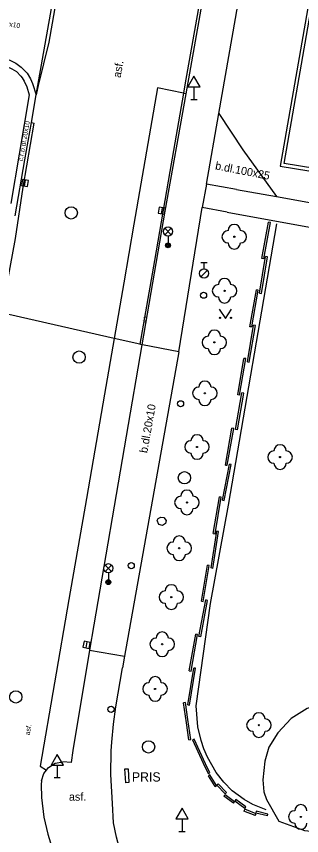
# Model space of a CAD drawing. Extents: x -596229 to -595156, y -1161237 to -1159376.
# Drawn here: x -595907.9 to -595884.7, y -1160301.9 to -1160235.3 of the extents above; entities that cross this region are included whole.
import ezdxf

# ---------------------------------------------------------------- set-up
doc = ezdxf.new("R2010")
doc.units = 0
for name, color, linetype in [('Level 22', 7, 'Continuous'), ('Level 27', 7, 'Continuous'), ('Level 28', 7, 'Continuous'), ('Level 31', 7, 'Continuous'), ('Level 33', 7, 'Continuous'), ('Level 34', 7, 'Continuous'), ('Level 36', 7, 'Continuous'), ('silnoproud - povrch.  znaky a  RIS  skut. velikost', 7, 'Continuous'), ('Specificka linie pasportu komunikaci', 7, 'Continuous'), ('TM - chodniky - VP', 7, 'Continuous'), ('TM - dolni hrana svahu', 7, 'Continuous'), ('TM - komunikace - VP', 7, 'Continuous'), ('TM - plot drateny_ kovovy - VP', 7, 'Continuous'), ('TM - plot zdeny_ ohradni zed - VP', 7, 'Continuous'), ('TM - plot zivy neuzavreny', 7, 'Continuous'), ('TM - podezdivka plotu - VP', 7, 'Continuous'), ('TM - popis objektu', 7, 'Continuous'), ('TM - popis povrchu', 7, 'Continuous'), ('TM - rozhrani mezi zpev. plochami mezi sebou - VP', 7, 'Continuous'), ('TM - rozhrani ploch obecne - VP', 7, 'Continuous')]:
    doc.layers.add(name, color=color, linetype=linetype)

msp = doc.modelspace()

# ---------------------------------------------------------------- linework, layer by layer
at = {"layer": 'Level 22'}
for centre in [(-595890.17, -1160253.21), (-595890.96, -1160257.6), (-595891.79, -1160261.79), (-595892.56, -1160265.93), (-595893.2, -1160270.29), (-595886.45, -1160271.11), (-595894.02, -1160274.8), (-595894.65, -1160278.52), (-595895.29, -1160282.49), (-595896.03, -1160286.32), (-595896.61, -1160289.95), (-595888.17, -1160292.89), (-595884.76, -1160300.35)]:
    msp.add_circle(centre, 0.05, dxfattribs=at)
for centre, start, end in [((-595890.17, -1160252.71), 0, 180), ((-595890.67, -1160253.21), 90, 270), ((-595889.67, -1160253.21), 270, 90), ((-595890.17, -1160253.71), 180, 0), ((-595890.96, -1160257.1), 0, 180), ((-595891.46, -1160257.6), 90, 270), ((-595890.46, -1160257.6), 270, 90), ((-595890.96, -1160258.1), 180, 0), ((-595891.79, -1160261.29), 0, 180), ((-595892.29, -1160261.79), 90, 270), ((-595891.29, -1160261.79), 270, 90), ((-595891.79, -1160262.29), 180, 0), ((-595893.06, -1160265.93), 90, 270), ((-595892.56, -1160265.43), 0, 180), ((-595892.06, -1160265.93), 270, 90), ((-595892.56, -1160266.43), 180, 0), ((-595893.2, -1160269.79), 0, 180), ((-595893.7, -1160270.29), 90, 270), ((-595892.7, -1160270.29), 270, 90), ((-595886.45, -1160270.61), 0, 180), ((-595893.2, -1160270.79), 180, 0), ((-595886.95, -1160271.11), 90, 270), ((-595885.95, -1160271.11), 270, 90), ((-595886.45, -1160271.61), 180, 0), ((-595894.02, -1160274.3), 0, 180), ((-595894.52, -1160274.8), 90, 270), ((-595893.52, -1160274.8), 270, 90), ((-595894.02, -1160275.3), 180, 0), ((-595894.65, -1160278.02), 0, 180), ((-595895.15, -1160278.52), 90, 270), ((-595894.15, -1160278.52), 270, 90), ((-595894.65, -1160279.02), 180, 0), ((-595895.29, -1160281.99), 0, 180), ((-595895.79, -1160282.49), 90, 270), ((-595894.79, -1160282.49), 270, 90), ((-595895.29, -1160282.99), 180, 0), ((-595896.03, -1160285.82), 0, 180), ((-595896.53, -1160286.32), 90, 270), ((-595895.53, -1160286.32), 270, 90), ((-595896.03, -1160286.82), 180, 0), ((-595897.11, -1160289.95), 90, 270), ((-595896.61, -1160289.45), 0, 180), ((-595896.11, -1160289.95), 270, 90), ((-595896.61, -1160290.45), 180, 0), ((-595888.17, -1160292.39), 0, 180), ((-595888.67, -1160292.89), 90, 270), ((-595887.67, -1160292.89), 270, 90), ((-595888.17, -1160293.39), 180, 0), ((-595884.76, -1160299.85), 0, 180), ((-595885.26, -1160300.35), 90, 270), ((-595884.76, -1160300.85), 180, 0)]:
    msp.add_arc(centre, 0.5, start, end, dxfattribs=at)
at = {"layer": 'Level 27'}
for p, q in [((-595907.224, -1160249.096), (-595907.136, -1160248.604)), ((-595896.102, -1160251.346), (-595896.018, -1160250.854)), ((-595902.227, -1160286.616), (-595902.133, -1160286.124))]:
    msp.add_line(p, q, dxfattribs=at)
for points in [[(-595906.978, -1160249.14), (-595906.89, -1160248.648), (-595907.382, -1160248.56), (-595907.47, -1160249.052)], [(-595895.855, -1160251.388), (-595895.772, -1160250.895), (-595896.265, -1160250.812), (-595896.348, -1160251.305)], [(-595901.982, -1160286.663), (-595901.887, -1160286.172), (-595902.378, -1160286.077), (-595902.473, -1160286.568)]]:
    msp.add_lwpolyline(points, close=True, dxfattribs=at)
for centre in [(-595903.43, -1160251.27), (-595902.79, -1160262.99), (-595894.22, -1160272.79), (-595907.94, -1160290.6), (-595897.14, -1160294.66)]:
    msp.add_circle(centre, 0.5, dxfattribs=at)
at = {"layer": 'Level 28'}
for p, q in [((-595892.88, -1160255.315), (-595892.38, -1160255.315)), ((-595892.63, -1160255.815), (-595892.63, -1160255.315)), ((-595892.888, -1160256.462), (-595892.358, -1160255.932))]:
    msp.add_line(p, q, dxfattribs=at)
for centre, radius in [((-595892.63, -1160256.19), 0.375), ((-595892.67, -1160257.96), 0.25), ((-595894.54, -1160266.78), 0.25), ((-595898.55, -1160279.93), 0.25)]:
    msp.add_circle(centre, radius, dxfattribs=at)
at = {"layer": 'Level 31'}
msp.add_circle((-595900.19, -1160291.61), 0.25, dxfattribs=at)
at = {"layer": 'Level 33'}
for p, q in [((-595895.825, -1160253.05), (-595895.295, -1160252.52)), ((-595895.825, -1160252.52), (-595895.295, -1160253.05)), ((-595895.56, -1160253.16), (-595895.56, -1160253.91)), ((-595900.675, -1160280.41), (-595900.145, -1160279.88)), ((-595900.675, -1160279.88), (-595900.145, -1160280.41)), ((-595900.41, -1160280.52), (-595900.41, -1160281.27))]:
    msp.add_line(p, q, dxfattribs=at)
for centre, radius in [((-595895.56, -1160252.785), 0.375), ((-595895.56, -1160253.91), 0.2), ((-595895.56, -1160253.91), 0.145), ((-595895.56, -1160253.91), 0.0876), ((-595900.41, -1160280.145), 0.375), ((-595900.41, -1160281.27), 0.2), ((-595900.41, -1160281.27), 0.145), ((-595900.41, -1160281.27), 0.0876)]:
    msp.add_circle(centre, radius, dxfattribs=at)
at = {"layer": 'Level 34'}
for p, q in [((-595893.45, -1160241.042), (-595893.45, -1160242.06)), ((-595893.7, -1160242.06), (-595893.2, -1160242.06)), ((-595904.57, -1160296.132), (-595904.57, -1160297.15)), ((-595904.82, -1160297.15), (-595904.32, -1160297.15)), ((-595894.42, -1160300.502), (-595894.42, -1160301.52)), ((-595894.67, -1160301.52), (-595894.17, -1160301.52))]:
    msp.add_line(p, q, dxfattribs=at)
for points in [[(-595893.95, -1160241.042), (-595892.95, -1160241.042), (-595893.45, -1160240.176)], [(-595905.07, -1160296.132), (-595904.07, -1160296.132), (-595904.57, -1160295.266)], [(-595894.92, -1160300.502), (-595893.92, -1160300.502), (-595894.42, -1160299.636)]]:
    msp.add_lwpolyline(points, close=True, dxfattribs=at)
at = {"layer": 'Level 36'}
msp.add_lwpolyline([(-595891.39, -1160259.1), (-595890.89, -1160259.85), (-595890.39, -1160259.1)], dxfattribs=at)
for centre in [(-595891.34, -1160259.8), (-595890.441, -1160259.8)]:
    msp.add_circle(centre, 0.05, dxfattribs=at)
at = {"layer": 'silnoproud - povrch.  znaky a  RIS  skut. velikost'}
msp.add_lwpolyline([(-595899.06, -1160296.44), (-595898.81, -1160296.43), (-595898.75, -1160297.56), (-595899, -1160297.57), (-595899.06, -1160296.44)], dxfattribs=at)
at = {"layer": 'Specificka linie pasportu komunikaci'}
for points in [[(-595899.95, -1160261.47), (-595909.11, -1160259.4)], [(-595897.85, -1160261.94), (-595899.95, -1160261.47)], [(-595897.68, -1160261.98), (-595897.85, -1160261.94)], [(-595897.62, -1160261.99), (-595897.68, -1160261.98)], [(-595894.69, -1160262.57), (-595897.62, -1160261.99)], [(-595896.01, -1160276.66), (-595896.3, -1160276.58), (-595896.43, -1160276.27), (-595896.37, -1160276.1), (-595896.14, -1160276), (-595895.89, -1160276.03), (-595895.72, -1160276.26), (-595895.75, -1160276.52), (-595896.01, -1160276.66)]]:
    msp.add_lwpolyline(points, dxfattribs=at)
at = {"layer": 'TM - chodniky - VP'}
for points in [[(-595891.42, -1160243.19), (-595890.33, -1160237.01), (-595888.66, -1160227.41)], [(-595891.42, -1160243.19), (-595889.47, -1160246.16)], [(-595889.47, -1160246.16), (-595886.73, -1160249.95)], [(-595886.73, -1160249.95), (-595862.34, -1160254.36), (-595827.5, -1160260.81)], [(-595894.69, -1160262.57), (-595892.77, -1160250.84)], [(-595890.76, -1160251.22), (-595892.77, -1160250.84)], [(-595890.76, -1160251.22), (-595861.71, -1160256.5)], [(-595894.69, -1160262.57), (-595899.09, -1160287.29)], [(-595899.09, -1160287.29), (-595899.25, -1160288.22)], [(-595898.53, -1160304.49), (-595898.83, -1160304.22), (-595899.13, -1160303.85), (-595899.35, -1160303.28), (-595899.52, -1160302.81), (-595899.74, -1160302), (-595899.98, -1160300.83), (-595900.07, -1160299.26), (-595900.21, -1160296.89), (-595900.18, -1160294.97), (-595900.13, -1160294.26), (-595900, -1160292.8), (-595899.79, -1160291.39), (-595899.25, -1160288.22)]]:
    msp.add_lwpolyline(points, dxfattribs=at)
at = {"layer": 'TM - dolni hrana svahu'}
msp.add_lwpolyline([(-595875.63, -1160290.99), (-595882.75, -1160291), (-595884.24, -1160291.53), (-595885.54, -1160292.36), (-595886.62, -1160293.52), (-595887.36, -1160294.68), (-595887.7, -1160295.81), (-595887.86, -1160297.32), (-595887.77, -1160298.3), (-595887.56, -1160298.94), (-595886.55, -1160300.69), (-595884.45, -1160301.45), (-595868.32, -1160303.06), (-595863.15, -1160302.87), (-595862.11, -1160301.53), (-595861.51, -1160300.31), (-595860.84, -1160298.5), (-595860.58, -1160296.92), (-595860.96, -1160295.63), (-595861.46, -1160294.71), (-595862.17, -1160293.83), (-595863.33, -1160292.93), (-595864.46, -1160292.45), (-595865.68, -1160292.2)], dxfattribs=at)
at = {"layer": 'TM - komunikace - VP'}
for points in [[(-595869.17, -1160099.13), (-595870.48, -1160106.3), (-595871.82, -1160114.23), (-595874.3, -1160128.63), (-595876.67, -1160142.44), (-595879.52, -1160158.63), (-595879.79, -1160160.13), (-595879.95, -1160161.1), (-595880.05, -1160161.65), (-595881.57, -1160170.32), (-595882.08, -1160173.24), (-595883.13, -1160179.36), (-595886.61, -1160199.15), (-595890.03, -1160218.77), (-595890.4, -1160220.83), (-595891.49, -1160226.87), (-595892.59, -1160233.01), (-595894.12, -1160241.59), (-595895.82, -1160251.13), (-595897.68, -1160261.98)], [(-595908.94, -1160238.69), (-595908.42, -1160238.87), (-595907.94, -1160239.12), (-595907.5, -1160239.44), (-595907.02, -1160239.91), (-595906.73, -1160240.38), (-595906.58, -1160240.76), (-595906.27, -1160241.67)], [(-595907.21, -1160246.95), (-595906.67, -1160243.94), (-595906.27, -1160241.67)], [(-595908, -1160251.52), (-595907.21, -1160246.95)], [(-595897.68, -1160261.98), (-595898.96, -1160269.4), (-595901.6, -1160284.73), (-595901.94, -1160286.79), (-595903.3, -1160294.94)], [(-595903.3, -1160294.94), (-595903.42, -1160295.93)], [(-595905.84, -1160297.42), (-595905.66, -1160296.82), (-595905.45, -1160296.55), (-595905.27, -1160296.32), (-595904.74, -1160295.99), (-595904.12, -1160295.87)], [(-595903.42, -1160295.93), (-595904.12, -1160295.87)], [(-595905.84, -1160297.42), (-595905.87, -1160297.72)], [(-595905.87, -1160297.72), (-595905.84, -1160298.76), (-595905.65, -1160300.37), (-595905.33, -1160301.75)], [(-595905.33, -1160301.75), (-595905.01, -1160302.79)]]:
    msp.add_lwpolyline(points, dxfattribs=at)
at = {"layer": 'TM - plot drateny_ kovovy - VP'}
msp.add_lwpolyline([(-595827.65, -1160256.78), (-595886.11, -1160247.25), (-595882.38, -1160225.8)], dxfattribs=at)
at = {"layer": 'TM - plot zdeny_ ohradni zed - VP'}
for points in [[(-595887.77, -1160255), (-595887.23, -1160252.05), (-595887.38, -1160252.02)], [(-595888.11, -1160257.79), (-595887.96, -1160257.82), (-595887.48, -1160254.84), (-595887.63, -1160254.82)], [(-595888.75, -1160260.54), (-595888.23, -1160257.54), (-595888.37, -1160257.52)], [(-595889.1, -1160263.37), (-595888.95, -1160263.4), (-595888.45, -1160260.43), (-595888.6, -1160260.4)], [(-595889.74, -1160266.08), (-595889.23, -1160263.11), (-595889.39, -1160263.1)], [(-595889.92, -1160268.9), (-595889.4, -1160265.93), (-595889.55, -1160265.9)], [(-595889.74, -1160266.08), (-595889.89, -1160266.05)], [(-595890.89, -1160271.76), (-595890.74, -1160271.78), (-595890.21, -1160268.8), (-595890.36, -1160268.77)], [(-595889.92, -1160268.9), (-595890.07, -1160268.88)], [(-595891.13, -1160274.61), (-595890.98, -1160274.64), (-595890.43, -1160271.71), (-595890.57, -1160271.68)], [(-595891.88, -1160277.32), (-595891.73, -1160277.35), (-595891.23, -1160274.37), (-595891.38, -1160274.35)], [(-595891.91, -1160280.15), (-595891.45, -1160277.15), (-595891.59, -1160277.13)], [(-595892.84, -1160282.82), (-595892.69, -1160282.85), (-595892.2, -1160279.91), (-595892.35, -1160279.88)], [(-595891.91, -1160280.15), (-595892.06, -1160280.12)], [(-595892.9, -1160285.72), (-595892.34, -1160282.75), (-595892.49, -1160282.72)], [(-595893.83, -1160288.48), (-595893.68, -1160288.5), (-595893.15, -1160285.53), (-595893.3, -1160285.5)], [(-595892.9, -1160285.72), (-595893.05, -1160285.69)], [(-595893.95, -1160291.24), (-595893.8, -1160291.26), (-595893.32, -1160288.27), (-595893.47, -1160288.25)], [(-595893.86, -1160294.08), (-595893.71, -1160294.06), (-595893.95, -1160292.43), (-595894.14, -1160291.04), (-595894.29, -1160291.07)], [(-595892.3, -1160296.83), (-595892.16, -1160296.77), (-595892.51, -1160296.02), (-595893.42, -1160294.02), (-595893.56, -1160294.09)], [(-595891.73, -1160297.87), (-595891.61, -1160297.78), (-595892.15, -1160296.94), (-595892.27, -1160297.01)], [(-595890.91, -1160298.47), (-595890.8, -1160298.37), (-595891.48, -1160297.66), (-595891.59, -1160297.76)], [(-595890.23, -1160299.24), (-595890.14, -1160299.12), (-595890.92, -1160298.55), (-595891.03, -1160298.67)], [(-595889.32, -1160299.66), (-595889.23, -1160299.54), (-595890.04, -1160298.94), (-595890.13, -1160299.06)], [(-595888.46, -1160300.23), (-595888.4, -1160300.09), (-595889.32, -1160299.71), (-595889.39, -1160299.87)], [(-595887.47, -1160300.27), (-595887.43, -1160300.12), (-595888.39, -1160299.89), (-595888.43, -1160300.03)]]:
    msp.add_lwpolyline(points, dxfattribs=at)
at = {"layer": 'TM - plot zivy neuzavreny'}
msp.add_lwpolyline([(-595887.59, -1160299.77), (-595888.66, -1160299.34), (-595889.38, -1160298.93), (-595890.35, -1160298.22), (-595891.02, -1160297.52), (-595891.64, -1160296.74), (-595892.36, -1160295.5), (-595892.65, -1160294.81), (-595892.87, -1160294.13), (-595893.13, -1160293.03), (-595893.26, -1160291.31), (-595892.11, -1160283.01), (-595890.63, -1160275.02), (-595886.72, -1160252.17)], dxfattribs=at)
at = {"layer": 'TM - podezdivka plotu - VP'}
for points in [[(-595882.65, -1160225.75), (-595886.43, -1160247.48)], [(-595886.43, -1160247.48), (-595827.39, -1160257.09)], [(-595887.92, -1160254.97), (-595887.38, -1160252.02)], [(-595888.11, -1160257.79), (-595887.63, -1160254.82)], [(-595888.9, -1160260.52), (-595888.37, -1160257.52)], [(-595889.1, -1160263.37), (-595888.6, -1160260.4)], [(-595889.89, -1160266.05), (-595889.39, -1160263.1)], [(-595890.07, -1160268.88), (-595889.55, -1160265.9)], [(-595890.89, -1160271.76), (-595890.36, -1160268.77)], [(-595891.13, -1160274.61), (-595890.57, -1160271.68)], [(-595891.88, -1160277.32), (-595891.38, -1160274.35)], [(-595892.06, -1160280.12), (-595891.59, -1160277.13)], [(-595892.84, -1160282.82), (-595892.35, -1160279.88)], [(-595893.05, -1160285.69), (-595892.49, -1160282.72)], [(-595893.83, -1160288.48), (-595893.3, -1160285.5)], [(-595893.95, -1160291.24), (-595893.47, -1160288.25)], [(-595893.86, -1160294.08), (-595894.05, -1160292.7), (-595894.29, -1160291.07)], [(-595893.56, -1160294.09), (-595892.69, -1160295.99), (-595892.3, -1160296.83)], [(-595891.73, -1160297.87), (-595892.27, -1160297.01)], [(-595890.91, -1160298.47), (-595891.59, -1160297.76)], [(-595890.23, -1160299.24), (-595891.03, -1160298.67)], [(-595889.32, -1160299.66), (-595890.13, -1160299.06)], [(-595888.46, -1160300.23), (-595889.39, -1160299.87)], [(-595887.47, -1160300.27), (-595888.43, -1160300.03)]]:
    msp.add_lwpolyline(points, dxfattribs=at)
at = {"layer": 'TM - rozhrani mezi zpev. plochami mezi sebou - VP'}
for points in [[(-595890.65, -1160220.74), (-595892.23, -1160229.88), (-595894.18, -1160240.87), (-595894.3, -1160241.55)], [(-595902.9, -1160223.78), (-595903.95, -1160229.95), (-595905.26, -1160237.41), (-595906.11, -1160240.93)], [(-595909.02, -1160239.21), (-595908.25, -1160239.58), (-595907.88, -1160239.79), (-595907.53, -1160240.16), (-595907.42, -1160240.31), (-595907.25, -1160240.58), (-595907.03, -1160241.04), (-595906.85, -1160241.67), (-595907.67, -1160246.51), (-595908.35, -1160250.51)], [(-595906.11, -1160240.93), (-595906.27, -1160241.67)], [(-595894.3, -1160241.55), (-595896.42, -1160241.11), (-595898.34, -1160252.19), (-595899.16, -1160256.96), (-595899.95, -1160261.47)], [(-595894.3, -1160241.55), (-595895.4, -1160247.92), (-595896.66, -1160255.15), (-595897.85, -1160261.94)], [(-595894.12, -1160241.59), (-595894.3, -1160241.55)], [(-595892.43, -1160248.93), (-595891.42, -1160243.19)], [(-595906.48, -1160243.97), (-595907.37, -1160249.18)], [(-595906.67, -1160243.94), (-595906.48, -1160243.97)], [(-595892.43, -1160248.93), (-595892.77, -1160250.84)], [(-595889.99, -1160249.38), (-595892.43, -1160248.93)], [(-595907.37, -1160249.18), (-595908, -1160253.36), (-595909.11, -1160259.4)], [(-595889.99, -1160249.38), (-595886.73, -1160249.95)], [(-595899.95, -1160261.47), (-595900.73, -1160266), (-595902.2, -1160274.48), (-595903.62, -1160282.68), (-595905.96, -1160296.23), (-595905.45, -1160296.55)], [(-595901.94, -1160286.79), (-595899.09, -1160287.29)]]:
    msp.add_lwpolyline(points, dxfattribs=at)
at = {"layer": 'TM - rozhrani ploch obecne - VP'}
for points in [[(-595906.27, -1160241.67), (-595904.37, -1160230.99)], [(-595887.77, -1160255), (-595887.92, -1160254.97)], [(-595888.75, -1160260.54), (-595888.9, -1160260.52)]]:
    msp.add_lwpolyline(points, dxfattribs=at)

# ---------------------------------------------------------------- texts
at = {"layer": 'TM - popis objektu'}
msp.add_text('PRIS', height=0.75, dxfattribs=at).set_placement((-595898.5, -1160297.47))
at = {"layer": 'TM - popis povrchu'}
for s, height, rotation, p in [('b.dl.20x10', 0.4, 350, (-595910.12, -1160235.83)), ('asf.', 0.65, 80.45, (-595899.41, -1160240.33)), ('č.r.b.dl.20x10', 0.4, 80, (-595907.37, -1160247.1)), ('b.dl.100x25', 0.65, 349, (-595891.76, -1160247.73)), ('dr.k.', 0.25, 79.84466, (-595897.4, -1160260.24)), ('b.dl.20x10', 0.65, 79.84466, (-595897.25, -1160270.82)), ('asf.', 0.4, 80.0294, (-595906.81, -1160293.73))]:
    msp.add_text(s, height=height, rotation=rotation, dxfattribs=at).set_placement(p)
msp.add_text('asf.', height=0.65, dxfattribs=at).set_placement((-595903.61, -1160299.03))

doc.saveas('drawing.dxf')
